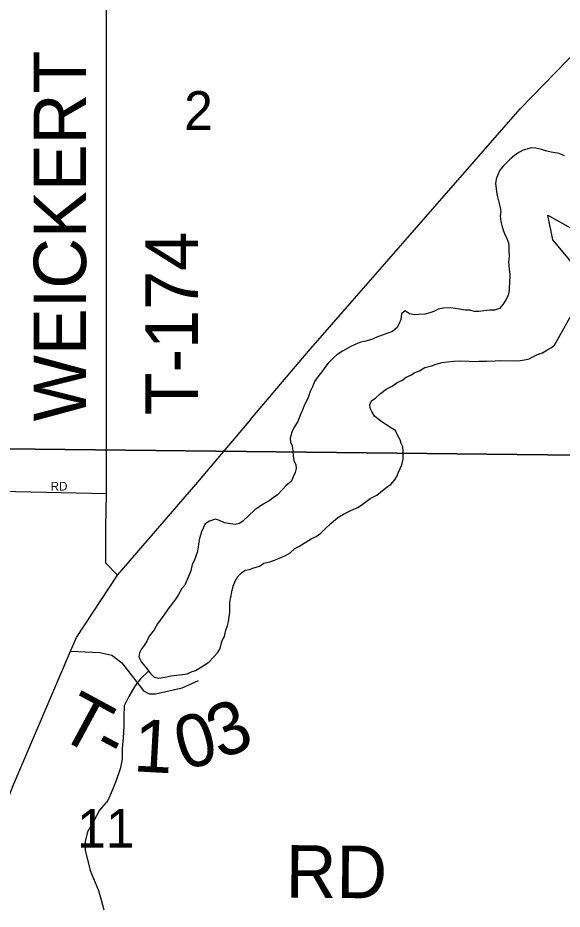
# Model space of a CAD drawing. Extents: x 1588073 to 2013523, y 1090242 to 1357120.
# Drawn here: x 1804101 to 1807214, y 1241733 to 1246824 of the extents above; entities that cross this region are included whole.
import ezdxf

# ---------------------------------------------------------------- set-up
doc = ezdxf.new("R2010")
doc.units = 0
for name, color, linetype in [('GM_X_Major_River', 7, 'Continuous'), ('GM_X_Minor_River', 7, 'Continuous'), ('GM_X_Section', 7, 'Continuous'), ('GM_X_Section_Text', 7, 'Continuous'), ('GM_X_State_Route', 7, 'Continuous'), ('GM_X_Township_Road', 7, 'Continuous'), ('GM_X_Township_Road_Text', 7, 'Continuous'), ('GM_X_Township_Subdivision', 7, 'Continuous'), ('GM_X_Township_Subdivision_Text', 7, 'Continuous')]:
    doc.layers.add(name, color=color, linetype=linetype)

msp = doc.modelspace()

# ---------------------------------------------------------------- linework, layer by layer
at = {"layer": 'GM_X_Major_River'}
for points in [[(1807227.5, 1246036), (1807195.6, 1246048.7), (1807151.5, 1246057.5), (1807125.5, 1246062), (1807095.5, 1246072.6), (1807063.5, 1246079.3), (1807037.4, 1246081.8), (1806991, 1246068.6), (1806968.7, 1246057), (1806942.2, 1246039.4), (1806911.7, 1246013.8), (1806876.8, 1245976.3), (1806856.4, 1245954.6), (1806843.8, 1245924.6), (1806835.3, 1245902.7), (1806832.9, 1245878.6), (1806836.4, 1245850.4)], [(1806836.4, 1245850.4), (1806838.1, 1245830.3), (1806841.7, 1245810.1), (1806849.2, 1245779.8), (1806858.6, 1245741.5), (1806862.2, 1245717.3), (1806859.7, 1245691.2), (1806863.2, 1245661), (1806868.9, 1245638.8), (1806876.4, 1245612.5), (1806884.1, 1245592.2), (1806897.7, 1245563.9), (1806907.3, 1245539.6), (1806908.9, 1245517.4), (1806908.5, 1245493.3), (1806909.9, 1245461.1), (1806907.4, 1245431), (1806909, 1245408.9), (1806910.6, 1245386.8), (1806914.1, 1245358.5), (1806913.2, 1245306.3), (1806910.9, 1245286.2), (1806910.5, 1245266.1), (1806904, 1245238.1), (1806889.4, 1245210.3), (1806874.9, 1245186.4), (1806854.4, 1245164.7), (1806826.2, 1245155.2), (1806800, 1245153.7), (1806765.8, 1245150.3), (1806737.6, 1245146.8), (1806711.5, 1245147.3), (1806683.5, 1245153.9), (1806661.4, 1245154.3), (1806627.3, 1245160.9), (1806577.2, 1245167.9), (1806533, 1245166.8), (1806504.8, 1245161.3), (1806484.5, 1245149.6), (1806456.2, 1245140.1), (1806427.9, 1245132.6), (1806393.7, 1245129.2), (1806369.5, 1245127.6), (1806341.5, 1245134.2), (1806315.7, 1245150.8), (1806295.3, 1245133.1), (1806290.7, 1245101), (1806282.3, 1245079), (1806269.8, 1245055.1), (1806243.3, 1245033.5), (1806210.9, 1245022.1), (1806190.7, 1245014.4), (1806154.3, 1245001), (1806123.9, 1244987.5), (1806091.6, 1244978.1), (1806063.4, 1244972.6), (1806033, 1244961.1), (1806000.6, 1244945.7), (1805958, 1244920.3), (1805925.4, 1244898.8), (1805905, 1244881.1), (1805876.4, 1244851.5), (1805855.9, 1244827.8), (1805839.3, 1244802), (1805822.9, 1244782.2), (1805798.2, 1244746.5), (1805785.6, 1244716.6), (1805773.1, 1244690.7), (1805760.3, 1244650.7), (1805745.8, 1244624.9), (1805737.4, 1244604.9), (1805726.9, 1244579), (1805716.4, 1244555.1), (1805701.7, 1244519.2), (1805681, 1244485.4), (1805666.4, 1244453.5), (1805657.8, 1244421.5), (1805659.5, 1244401.4), (1805669.1, 1244379.1), (1805674.6, 1244348.8), (1805676.2, 1244322.7), (1805679.7, 1244296.5), (1805691.3, 1244272.1), (1805692.9, 1244250), (1805686.5, 1244228), (1805676, 1244202.1), (1805665.6, 1244178.2), (1805632.9, 1244150.6), (1805614.5, 1244130.9), (1805585.8, 1244099.3), (1805561.4, 1244083.6), (1805539, 1244066), (1805504.5, 1244046.5), (1805484.2, 1244032.9), (1805455.7, 1244013.3), (1805420.9, 1243979.8), (1805388.3, 1243950.2), (1805367.9, 1243936.6), (1805343.7, 1243931), (1805317.6, 1243933.5), (1805283.6, 1243940.2)], [(1807169.4, 1244954.3), (1807292.7, 1245176.5), (1807267, 1245428.3), (1807160.8, 1245556.9), (1807131.1, 1245698.1), (1807274.4, 1245617.1), (1807480.1, 1245548.8), (1807638.1, 1245505.7), (1807772.2, 1245481.6)], [(1806261.4, 1244466.4), (1806237.5, 1244480.9), (1806205.8, 1244501.6), (1806181.9, 1244516.1), (1806160.1, 1244534.6), (1806140.3, 1244549.1), (1806126.6, 1244571.4), (1806115, 1244595.8), (1806113.4, 1244617.9), (1806125.8, 1244637.8), (1806146.1, 1244651.5), (1806174.7, 1244679.1), (1806207.3, 1244702.6), (1806241.8, 1244720), (1806270.3, 1244741.6), (1806296.6, 1244753.1), (1806321.1, 1244772.8), (1806347.4, 1244784.3), (1806367.7, 1244796), (1806398, 1244807.5), (1806428.5, 1244827), (1806466.9, 1244836.4), (1806493.2, 1244845.9), (1806525.5, 1244855.4), (1806557.7, 1244858.8), (1806593.9, 1244864.1), (1806634.2, 1244865.4), (1806682.3, 1244862.4), (1806706.4, 1244862), (1806736.6, 1244863.4), (1806780.8, 1244862.6), (1806831.1, 1244865.7), (1806853.2, 1244867.3), (1806935.6, 1244865.7), (1806973.8, 1244867), (1806997.9, 1244870.6), (1807024.2, 1244876.1), (1807046.5, 1244887.7), (1807072.8, 1244901.3), (1807101.1, 1244910.8), (1807125.5, 1244926.4), (1807151.9, 1244942), (1807169.4, 1244954.3)], [(1805283.6, 1243940.2), (1805253.7, 1243952.8), (1805231.7, 1243961.2), (1805197.4, 1243949.8), (1805173, 1243934.2), (1805152.1, 1243888.4), (1805139.3, 1243850.4), (1805134.8, 1243820.4), (1805132.4, 1243800.3), (1805125.9, 1243770.3), (1805108.9, 1243722.4), (1805098.5, 1243702.5), (1805089.9, 1243666.4), (1805077.2, 1243632.5), (1805056.3, 1243584.7), (1805039.9, 1243564.9), (1805019.1, 1243527.1), (1805002.6, 1243503.3), (1804980, 1243473.6), (1804961.4, 1243447.8), (1804936.7, 1243412.1), (1804916.1, 1243384.3), (1804899.6, 1243362.5), (1804881, 1243328.7), (1804852.2, 1243293.1), (1804841.7, 1243267.1), (1804823.1, 1243239.3), (1804808.7, 1243219.5), (1804796.3, 1243197.6), (1804793.8, 1243173.6), (1804809.4, 1243143.1), (1804836.9, 1243110.5), (1804860.5, 1243079.9), (1804880.2, 1243057.4), (1804908.2, 1243052.8), (1804930.4, 1243056.4), (1804950.6, 1243060.1), (1804978.8, 1243065.6), (1805009, 1243069), (1805043.2, 1243074.4), (1805069.4, 1243077.9), (1805097.8, 1243091.5), (1805118, 1243097.1), (1805160.6, 1243122.4), (1805193.2, 1243143.9), (1805221.8, 1243173.6), (1805242.3, 1243197.3), (1805256.8, 1243219.1), (1805269.7, 1243267.1), (1805282.2, 1243291), (1805290.8, 1243327), (1805299.3, 1243353), (1805305.8, 1243377), (1805310.3, 1243403), (1805312.7, 1243427.1), (1805313.7, 1243485.4), (1805324.8, 1243545.4), (1805333.4, 1243577.4), (1805344, 1243607.4), (1805358.5, 1243633.2), (1805381, 1243654.9), (1805401.4, 1243668.6), (1805425.6, 1243674.2), (1805445.8, 1243681.8), (1805482.2, 1243693.2), (1805508.6, 1243708.8), (1805542.9, 1243716.2), (1805569.1, 1243725.7), (1805597.5, 1243737.3), (1805631.9, 1243752.7), (1805658.3, 1243768.3), (1805684.9, 1243793.9), (1805707.2, 1243805.6), (1805778.3, 1243848.4), (1805806.6, 1243862), (1805833.1, 1243881.6), (1805857.6, 1243903.2), (1805892.4, 1243938.7), (1805931.1, 1243970.2), (1805963.6, 1243989.6), (1806006.2, 1244010.9), (1806048.7, 1244030.2), (1806077.2, 1244049.8), (1806115.9, 1244079.2), (1806154.4, 1244098.6), (1806187, 1244124.1), (1806213.5, 1244145.7), (1806233.9, 1244159.4), (1806256.4, 1244185.1), (1806270.9, 1244208.9), (1806277.3, 1244228.9), (1806287.7, 1244250.8), (1806296.1, 1244270.8), (1806304.7, 1244302.8), (1806305.1, 1244322.9), (1806303.6, 1244351), (1806302, 1244373.2), (1806292.3, 1244393.5), (1806286.6, 1244413.7), (1806273, 1244440.1), (1806261.4, 1244466.4)]]:
    msp.add_lwpolyline(points, dxfattribs=at)
at = {"layer": 'GM_X_Minor_River'}
msp.add_lwpolyline([(1804846.8, 1243090.8), (1804802.5, 1243048.3), (1804771.1, 1243006.6), (1804736.6, 1242948.7), (1804710.2, 1242894.8), (1804707.7, 1242834.6), (1804707.3, 1242776.4), (1804702.8, 1242712.2), (1804698.4, 1242650.1), (1804698, 1242591.9), (1804687.6, 1242539.8), (1804663, 1242467.8), (1804640.6, 1242411.8), (1804616.1, 1242353.8), (1804567.6, 1242298), (1804535.1, 1242238.1), (1804500.6, 1242174.2), (1804486.2, 1242120.1), (1804485.8, 1242067.9), (1804501.4, 1242009.6), (1804515, 1241953.3), (1804562.3, 1241840.6), (1804577.9, 1241786.2), (1804593.5, 1241729.9)], dxfattribs=at)
at = {"layer": 'GM_X_Section'}
msp.add_lwpolyline([(1802113, 1249526.3), (1807479.7, 1249429), (1807302, 1244327), (1801959.1, 1244386.1)], close=True, dxfattribs=at)
msp.add_lwpolyline([(1801959.1, 1244386.1), (1807302, 1244327), (1807288.1, 1240130.5)], dxfattribs=at)
at = {"layer": 'GM_X_State_Route'}
for points in [[(1805433.5, 1244529.9), (1805434.5, 1244531.1), (1805763, 1244919.9), (1806972.9, 1246304.3), (1807507.4, 1246852.6), (1807607.3, 1246967.3), (1807913.2, 1247328.7)], [(1802926.2, 1240158.9), (1802992.3, 1240272.2), (1803454.9, 1241057.9), (1803792, 1241713.9), (1804074.2, 1242440.4), (1804403.1, 1243206.1), (1804437.2, 1243285.7), (1804670.8, 1243641.6), (1805119.9, 1244158.8), (1805433.5, 1244529.9)]]:
    msp.add_lwpolyline(points, dxfattribs=at)
at = {"layer": 'GM_X_Township_Road'}
for points in [[(1804603.8, 1243716.5), (1804605.1, 1243916), (1804607.5, 1244107.2), (1804609.2, 1246939.1)], [(1804670.8, 1243641.6), (1804603.8, 1243709.9), (1804603.8, 1243716.5)], [(1804403.1, 1243206.1), (1804570.3, 1243198.5), (1804639.8, 1243184.8), (1804696.9, 1243140.2), (1804729.2, 1243097.9), (1804770.1, 1243044.6), (1804819.8, 1242980), (1804852.1, 1242963.9), (1804889.3, 1242963.9), (1805040.7, 1242997.4), (1805135.1, 1243038.4)]]:
    msp.add_lwpolyline(points, dxfattribs=at)
at = {"layer": 'GM_X_Township_Subdivision'}
msp.add_lwpolyline([(1803306.6, 1244136.9), (1804607.5, 1244107.2)], dxfattribs=at)

# ---------------------------------------------------------------- texts
at = {"layer": 'GM_X_Section_Text'}
for s, p in [('2', (1805052.2, 1246184.5)), ('11', (1804440.6, 1242084.3))]:
    msp.add_text(s, height=221, rotation=0, dxfattribs=at).set_placement(p)
at = {"layer": 'GM_X_Township_Road_Text'}
for s, rotation, p in [('WEICKERT', 90, (1804492, 1244519.4)), ('T-174', 90, (1805130.7, 1244554.6)), ('T', 331.5625, (1804315.6, 1242724)), ('3', 22.3175, (1805259.8, 1242585.5)), ('0', 15.955, (1805049.2, 1242523.2)), ('1', 356.8238, (1804758.1, 1242521.3)), ('-', 332.119, (1804515.3, 1242615.8)), ('RD', 359.52, (1805632.1, 1241799.3))]:
    msp.add_text(s, height=300, rotation=rotation, dxfattribs=at).set_placement(p)
at = {"layer": 'GM_X_Township_Subdivision_Text'}
msp.add_text('RD', height=50, rotation=0, dxfattribs=at).set_placement((1804288.8, 1244124))

doc.saveas('drawing.dxf')
